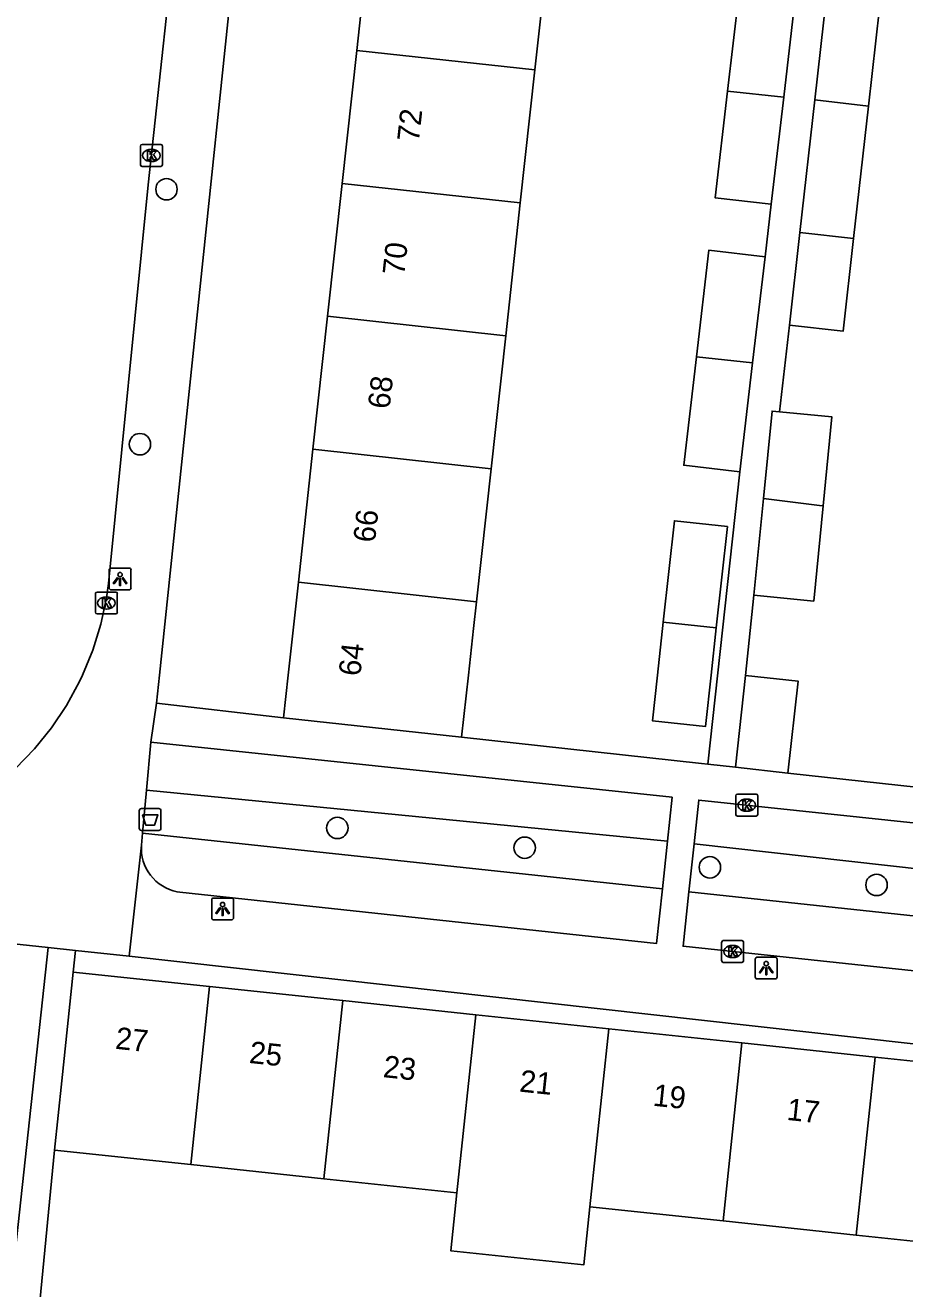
# Model space of a CAD drawing. Extents: x 162026 to 163499, y 387297 to 388169.
# Drawn here: x 162750.4 to 162790.6, y 387972 to 388029.7 of the extents above; entities that cross this region are included whole.
import ezdxf

# ---------------------------------------------------------------- set-up
doc = ezdxf.new("R2010")
doc.units = 0
for name, color, linetype in [('IMGEO_Afvalbak', 7, 'Continuous'), ('IMGEO_Boom', 7, 'Continuous'), ('IMGEO_Groenvoorziening', 7, 'Continuous'), ('IMGEO_Kolk', 7, 'Continuous'), ('IMGEO_Lichtpunt', 7, 'Continuous'), ('IMGEO_Muur', 7, 'Continuous'), ('IMGEO_Pand', 7, 'Continuous'), ('IMGEO_Pand_nummerreeks', 7, 'Continuous'), ('IMGEO_Rijbaan_lokaal_open', 7, 'Continuous'), ('IMGEO_Voetpad_open', 7, 'Continuous')]:
    doc.layers.add(name, color=color, linetype=linetype)

msp = doc.modelspace()

# ---------------------------------------------------------------- linework, layer by layer
at = {"layer": 'IMGEO_Afvalbak'}
for p, q in [((162755.647, 387993.011), (162755.647, 387993.811)), ((162755.647, 387993.811), (162755.647, 387993.011)), ((162755.747, 387993.911), (162756.537, 387993.911)), ((162756.537, 387993.911), (162755.747, 387993.911)), ((162756.637, 387993.811), (162756.637, 387993.011)), ((162756.637, 387993.011), (162756.637, 387993.811)), ((162756.537, 387992.911), (162755.747, 387992.911)), ((162755.747, 387992.911), (162756.537, 387992.911))]:
    msp.add_line(p, q, dxfattribs=at)
msp.add_lwpolyline([(162755.79, 387993.625), (162756.494, 387993.625), (162756.345, 387993.155), (162755.939, 387993.155), (162755.79, 387993.625)], dxfattribs=at)
for centre, start, end in [((162755.747, 387993.811), 90, 180), ((162755.747, 387993.811), 90, 180), ((162756.537, 387993.811), 0, 90), ((162756.537, 387993.811), 360, 90), ((162755.747, 387993.011), 180, 270), ((162755.747, 387993.011), 180, 270), ((162756.537, 387993.011), 270, 0), ((162756.537, 387993.011), 270, 0)]:
    msp.add_arc(centre, 0.1, start, end, dxfattribs=at)
at = {"layer": 'IMGEO_Boom'}
for centre in [(162756.889, 388022.181), (162755.675, 388010.544), (162764.688, 387993.027), (162773.24, 387992.123), (162781.693, 387991.229), (162789.301, 387990.425)]:
    msp.add_circle(centre, 0.489, dxfattribs=at)
at = {"layer": 'IMGEO_Groenvoorziening'}
for points in [[(162779.758, 387992.425), (162755.978, 387994.754)], [(162755.796, 387992.785), (162779.525, 387990.245)], [(162780.972, 387992.298), (162805.547, 387989.555)], [(162780.738, 387990.115), (162805.326, 387987.484)]]:
    msp.add_lwpolyline(points, dxfattribs=at)
at = {"layer": 'IMGEO_Kolk'}
for p, q in [((162755.698, 388023.299), (162755.698, 388024.151)), ((162755.773, 388024.225), (162756.625, 388024.225)), ((162756.186, 388024.005), (162756.211, 388024.005)), ((162756.699, 388024.151), (162756.699, 388023.299)), ((162756.209, 388023.445), (162756.184, 388023.445)), ((162756.625, 388023.225), (162755.773, 388023.225)), ((162753.718, 388003.795), (162754.57, 388003.795)), ((162753.643, 388002.869), (162753.643, 388003.721)), ((162754.131, 388003.575), (162754.156, 388003.575)), ((162754.644, 388003.721), (162754.644, 388002.869)), ((162754.57, 388002.795), (162753.718, 388002.795)), ((162754.154, 388003.015), (162754.129, 388003.015)), ((162782.953, 387994.568), (162783.805, 387994.568)), ((162782.878, 387993.642), (162782.878, 387994.494)), ((162783.366, 387994.348), (162783.391, 387994.348)), ((162783.879, 387994.494), (162783.879, 387993.642)), ((162783.805, 387993.568), (162782.953, 387993.568)), ((162783.389, 387993.788), (162783.364, 387993.788)), ((162782.232, 387986.96), (162782.232, 387987.812)), ((162782.307, 387987.886), (162783.159, 387987.886)), ((162782.72, 387987.666), (162782.745, 387987.666)), ((162783.233, 387987.812), (162783.233, 387986.96)), ((162782.743, 387987.106), (162782.718, 387987.106)), ((162783.159, 387986.886), (162782.307, 387986.886))]:
    msp.add_line(p, q, dxfattribs=at)
for points in [[(162755.698, 388023.299), (162755.698, 388024.151)], [(162755.773, 388024.225), (162756.625, 388024.225)], [(162756.699, 388024.151), (162756.699, 388023.299)], [(162756.019, 388023.925), (162756.142, 388023.925), (162756.142, 388023.774), (162756.272, 388023.925), (162756.436, 388023.925), (162756.29, 388023.774), (162756.443, 388023.525), (162756.291, 388023.525), (162756.206, 388023.689), (162756.142, 388023.622), (162756.142, 388023.525), (162756.019, 388023.525), (162756.019, 388023.925)], [(162756.625, 388023.225), (162755.773, 388023.225)], [(162753.718, 388003.795), (162754.57, 388003.795)], [(162753.643, 388002.869), (162753.643, 388003.721)], [(162753.964, 388003.495), (162754.087, 388003.495), (162754.087, 388003.344), (162754.217, 388003.495), (162754.381, 388003.495), (162754.235, 388003.344), (162754.388, 388003.095), (162754.236, 388003.095), (162754.151, 388003.259), (162754.087, 388003.192), (162754.087, 388003.095), (162753.964, 388003.095), (162753.964, 388003.495)], [(162754.644, 388003.721), (162754.644, 388002.869)], [(162754.57, 388002.795), (162753.718, 388002.795)], [(162782.953, 387994.568), (162783.805, 387994.568)], [(162782.878, 387993.642), (162782.878, 387994.494)], [(162783.199, 387994.268), (162783.322, 387994.268), (162783.322, 387994.117), (162783.452, 387994.268), (162783.616, 387994.268), (162783.47, 387994.117), (162783.623, 387993.868), (162783.471, 387993.868), (162783.386, 387994.032), (162783.322, 387993.965), (162783.322, 387993.868), (162783.199, 387993.868), (162783.199, 387994.268)], [(162783.879, 387994.494), (162783.879, 387993.642)], [(162783.805, 387993.568), (162782.953, 387993.568)], [(162782.232, 387986.96), (162782.232, 387987.812)], [(162782.307, 387987.886), (162783.159, 387987.886)], [(162783.233, 387987.812), (162783.233, 387986.96)], [(162782.553, 387987.586), (162782.676, 387987.586), (162782.676, 387987.435), (162782.806, 387987.586), (162782.97, 387987.586), (162782.824, 387987.435), (162782.977, 387987.186), (162782.825, 387987.186), (162782.74, 387987.35), (162782.676, 387987.283), (162782.676, 387987.186), (162782.553, 387987.186), (162782.553, 387987.586)], [(162783.159, 387986.886), (162782.307, 387986.886)]]:
    msp.add_lwpolyline(points, dxfattribs=at)
for centre, start, end in [((162755.775, 388024.149), 91.55205, 178.44795), ((162755.775, 388024.149), 91.55205, 178.44795), ((162756.623, 388024.149), 1.55205, 88.44795), ((162756.623, 388024.149), 1.55205, 88.44795), ((162755.775, 388023.301), 181.55205, 268.44795), ((162755.775, 388023.301), 181.55205, 268.44795), ((162756.623, 388023.301), 271.55205, 358.44795), ((162756.623, 388023.301), 271.55205, 358.44795), ((162753.72, 388003.719), 91.55205, 178.44795), ((162753.72, 388003.719), 91.55205, 178.44795), ((162754.568, 388003.719), 1.55205, 88.44795), ((162754.568, 388003.719), 1.55205, 88.44795), ((162753.72, 388002.871), 181.55205, 268.44795), ((162753.72, 388002.871), 181.55205, 268.44795), ((162754.568, 388002.871), 271.55205, 358.44795), ((162754.568, 388002.871), 271.55205, 358.44795), ((162782.955, 387994.492), 91.55205, 178.44795), ((162782.955, 387994.492), 91.55205, 178.44795), ((162783.803, 387994.492), 1.55205, 88.44795), ((162783.803, 387994.492), 1.55205, 88.44795), ((162782.955, 387993.644), 181.55205, 268.44795), ((162782.955, 387993.644), 181.55205, 268.44795), ((162783.803, 387993.644), 271.55205, 358.44795), ((162783.803, 387993.644), 271.55205, 358.44795), ((162782.309, 387987.81), 91.55205, 178.44795), ((162782.309, 387987.81), 91.55205, 178.44795), ((162783.157, 387987.81), 1.55205, 88.44795), ((162783.157, 387987.81), 1.55205, 88.44795), ((162782.309, 387986.962), 181.55205, 268.44795), ((162782.309, 387986.962), 181.55205, 268.44795), ((162783.157, 387986.962), 271.55205, 358.44795), ((162783.157, 387986.962), 271.55205, 358.44795)]:
    msp.add_arc(centre, 0.0765, start, end, dxfattribs=at)
for centre, major_axis, ratio, start_param, end_param in [((162756.185, 388023.725), (-0.387, 0.002), 0.722429, 4.712389, 7.853982), ((162756.21, 388023.725), (-0.39, 0.002), 0.717154, 1.570796, 4.712389), ((162754.13, 388003.295), (-0.387, 0.002), 0.722429, 4.712389, 7.853982), ((162754.155, 388003.295), (-0.39, 0.002), 0.717154, 1.570796, 4.712389), ((162783.365, 387994.068), (-0.387, 0.002), 0.722429, 4.712389, 7.853982), ((162783.39, 387994.068), (-0.39, 0.002), 0.717154, 1.570796, 4.712389), ((162782.719, 387987.386), (-0.387, 0.002), 0.722429, 4.712389, 7.853982), ((162782.744, 387987.386), (-0.39, 0.002), 0.717154, 1.570796, 4.712389)]:
    msp.add_ellipse(centre, major_axis=major_axis, ratio=ratio, start_param=start_param, end_param=end_param, dxfattribs=at)
at = {"layer": 'IMGEO_Lichtpunt'}
for p, q in [((162754.272, 388004.796), (162754.272, 388003.989)), ((162754.272, 388004.796), (162754.272, 388003.989)), ((162755.174, 388004.891), (162754.366, 388004.891)), ((162755.174, 388004.891), (162754.366, 388004.891)), ((162755.268, 388003.989), (162755.268, 388004.796)), ((162755.268, 388003.989), (162755.268, 388004.796)), ((162754.366, 388003.895), (162755.174, 388003.895)), ((162754.366, 388003.895), (162755.174, 388003.895)), ((162758.952, 387989.733), (162758.952, 387988.926)), ((162758.952, 387989.733), (162758.952, 387988.926)), ((162759.854, 387989.828), (162759.046, 387989.828)), ((162759.854, 387989.828), (162759.046, 387989.828)), ((162759.948, 387988.926), (162759.948, 387989.733)), ((162759.948, 387988.926), (162759.948, 387989.733)), ((162759.046, 387988.832), (162759.854, 387988.832)), ((162759.046, 387988.832), (162759.854, 387988.832)), ((162783.766, 387987.035), (162783.766, 387986.228)), ((162783.766, 387987.035), (162783.766, 387986.228)), ((162784.668, 387987.13), (162783.86, 387987.13)), ((162784.668, 387987.13), (162783.86, 387987.13)), ((162784.762, 387986.228), (162784.762, 387987.035)), ((162784.762, 387986.228), (162784.762, 387987.035)), ((162783.86, 387986.134), (162784.668, 387986.134)), ((162783.86, 387986.134), (162784.668, 387986.134))]:
    msp.add_line(p, q, dxfattribs=at)
for points in [[(162754.646, 388004.46), (162754.685, 388004.432), (162754.497, 388004.17), (162754.459, 388004.197), (162754.646, 388004.46)], [(162754.748, 388004.412), (162754.795, 388004.412), (162754.795, 388004.09), (162754.748, 388004.09), (162754.748, 388004.412)], [(162754.858, 388004.432), (162754.896, 388004.459), (162755.083, 388004.197), (162755.044, 388004.169), (162754.858, 388004.432)], [(162759.326, 387989.397), (162759.365, 387989.369), (162759.177, 387989.107), (162759.139, 387989.134), (162759.326, 387989.397)], [(162759.428, 387989.349), (162759.475, 387989.349), (162759.475, 387989.027), (162759.428, 387989.027), (162759.428, 387989.349)], [(162759.538, 387989.369), (162759.576, 387989.396), (162759.763, 387989.134), (162759.724, 387989.106), (162759.538, 387989.369)], [(162784.14, 387986.699), (162784.179, 387986.671), (162783.991, 387986.409), (162783.953, 387986.436), (162784.14, 387986.699)], [(162784.242, 387986.651), (162784.289, 387986.651), (162784.289, 387986.329), (162784.242, 387986.329), (162784.242, 387986.651)], [(162784.352, 387986.671), (162784.39, 387986.698), (162784.577, 387986.436), (162784.538, 387986.408), (162784.352, 387986.671)]]:
    msp.add_lwpolyline(points, dxfattribs=at)
for centre in [(162754.771, 388004.594), (162759.451, 387989.531), (162784.265, 387986.833)]:
    msp.add_circle(centre, 0.0994, dxfattribs=at)
for centre, start, end in [((162754.366, 388004.796), 90, 180), ((162754.366, 388004.796), 90, 180), ((162755.174, 388004.796), 0, 90), ((162755.174, 388004.796), 0, 90), ((162754.366, 388003.989), 180, 270), ((162754.366, 388003.989), 180, 270), ((162755.174, 388003.989), 270, 0), ((162755.174, 388003.989), 270, 360), ((162759.046, 387989.733), 90, 180), ((162759.046, 387989.733), 90, 180), ((162759.854, 387989.733), 0, 90), ((162759.854, 387989.733), 0, 90), ((162759.046, 387988.926), 180, 270), ((162759.046, 387988.926), 180, 270), ((162759.854, 387988.926), 270, 0), ((162759.854, 387988.926), 270, 360), ((162783.86, 387987.035), 90, 180), ((162783.86, 387987.035), 90, 180), ((162784.668, 387987.035), 0, 90), ((162784.668, 387987.035), 0, 90), ((162783.86, 387986.228), 180, 270), ((162783.86, 387986.228), 180, 270), ((162784.668, 387986.228), 270, 0), ((162784.668, 387986.228), 270, 360)]:
    msp.add_arc(centre, 0.0946, start, end, dxfattribs=at)
at = {"layer": 'IMGEO_Muur'}
msp.add_lwpolyline([(162770.36, 387997.168), (162781.305, 387995.967)], dxfattribs=at)
at = {"layer": 'IMGEO_Pand'}
for points in [[(162766.235, 388034.585), (162765.57, 388028.518)], [(162773.703, 388027.626), (162774.367, 388033.694)], [(162787.15, 388032.223), (162786.479, 388026.26)], [(162788.931, 388025.976), (162789.603, 388031.948)], [(162785.579, 388030.748), (162783.016, 388031.049), (162782.502, 388026.663)], [(162785.066, 388026.383), (162785.579, 388030.748)], [(162765.57, 388028.518), (162764.904, 388022.45)], [(162773.703, 388027.626), (162765.57, 388028.518)], [(162773.038, 388021.558), (162773.703, 388027.626)], [(162782.502, 388026.663), (162781.931, 388021.796), (162784.493, 388021.495)], [(162785.066, 388026.383), (162782.502, 388026.663)], [(162784.493, 388021.495), (162785.066, 388026.383)], [(162785.799, 388020.213), (162786.479, 388026.26)], [(162786.479, 388026.26), (162788.931, 388025.976)], [(162788.931, 388025.976), (162788.252, 388019.93)], [(162764.904, 388022.45), (162764.239, 388016.383)], [(162764.904, 388022.45), (162773.038, 388021.558)], [(162772.373, 388015.491), (162773.038, 388021.558)], [(162785.799, 388020.213), (162785.323, 388015.973)], [(162785.323, 388015.973), (162787.776, 388015.697), (162788.252, 388019.93)], [(162788.252, 388019.93), (162785.799, 388020.213)], [(162784.213, 388019.103), (162781.65, 388019.404), (162781.079, 388014.537)], [(162783.644, 388014.256), (162784.213, 388019.103)], [(162764.239, 388016.383), (162763.574, 388010.315)], [(162772.373, 388015.491), (162764.239, 388016.383)], [(162771.708, 388009.423), (162772.373, 388015.491)], [(162781.079, 388014.537), (162780.498, 388009.584), (162783.06, 388009.283)], [(162781.079, 388014.537), (162783.644, 388014.256)], [(162783.06, 388009.283), (162783.644, 388014.256)], [(162784.14, 388008.066), (162784.533, 388012.055), (162784.879, 388012.021)], [(162784.879, 388012.021), (162787.265, 388011.786), (162786.867, 388007.732)], [(162763.574, 388010.315), (162762.909, 388004.247)], [(162763.574, 388010.315), (162771.708, 388009.423)], [(162771.043, 388003.355), (162771.708, 388009.423)], [(162784.14, 388008.066), (162783.706, 388003.648)], [(162786.867, 388007.732), (162786.694, 388007.75), (162784.14, 388008.066)], [(162783.706, 388003.648), (162786.438, 388003.379), (162786.867, 388007.732)], [(162781.984, 388002.155), (162782.492, 388006.784), (162780.073, 388007.049), (162779.565, 388002.42)], [(162762.909, 388004.247), (162762.443, 388000), (162762.23, 387998.059)], [(162762.909, 388004.247), (162771.043, 388003.355)], [(162770.36, 387997.168), (162770.673, 388000), (162770.91, 388002.138), (162771.043, 388003.355)], [(162779.565, 388002.42), (162779.3, 388000), (162779.071, 387997.918), (162781.49, 387997.653), (162781.748, 388000), (162781.984, 388002.155)], [(162779.565, 388002.42), (162781.984, 388002.155)], [(162783.322, 387999.99), (162782.861, 387995.796)], [(162785.26, 387995.533), (162785.721, 387999.727), (162783.322, 387999.99)], [(162770.36, 387997.168), (162762.23, 387998.059)], [(162785.26, 387995.533), (162782.861, 387995.796)], [(162752.633, 387986.448), (162752.106, 387981.476), (162751.772, 387978.32)], [(162752.633, 387986.448), (162758.859, 387985.788)], [(162757.993, 387977.661), (162758.859, 387985.788)], [(162758.859, 387985.788), (162764.934, 387985.145)], [(162764.934, 387985.145), (162764.068, 387977.017)], [(162764.934, 387985.145), (162771.009, 387984.501)], [(162770.143, 387976.373), (162771.009, 387984.501)], [(162771.009, 387984.501), (162777.084, 387983.858)], [(162777.084, 387983.858), (162776.218, 387975.73)], [(162777.084, 387983.858), (162783.159, 387983.214)], [(162782.293, 387975.086), (162783.159, 387983.214)], [(162783.159, 387983.214), (162789.234, 387982.571)], [(162789.234, 387982.571), (162788.368, 387974.442)], [(162789.234, 387982.571), (162795.308, 387981.927)], [(162757.993, 387977.661), (162751.772, 387978.32)], [(162764.068, 387977.017), (162757.993, 387977.661)], [(162770.143, 387976.373), (162764.068, 387977.017)], [(162776.218, 387975.73), (162775.936, 387973.084), (162769.862, 387973.731), (162770.143, 387976.373)], [(162782.293, 387975.086), (162776.218, 387975.73)], [(162788.368, 387974.442), (162782.293, 387975.086)], [(162794.443, 387973.799), (162788.368, 387974.442)]]:
    msp.add_lwpolyline(points, dxfattribs=at)
at = {"layer": 'IMGEO_Rijbaan_lokaal_open'}
msp.add_lwpolyline([(162749.994, 387995.743), (162750.856, 387996.632), (162751.635, 387997.594), (162752.325, 387998.622), (162752.921, 387999.708), (162753.06, 388000), (162753.529, 388001.145), (162753.894, 388002.327), (162754.152, 388003.537), (162754.244, 388004.18), (162756.048, 388022.376), (162758.948, 388049.11), (162760.653, 388064.827), (162762.333, 388080.317), (162762.967, 388086.234)], dxfattribs=at)
at = {"layer": 'IMGEO_Voetpad_open'}
for points in [[(162756.434, 387998.722), (162756.568, 388000), (162761.692, 388049.037)], [(162784.213, 388019.103), (162784.493, 388021.495)], [(162785.323, 388015.973), (162784.879, 388012.021)], [(162781.595, 387995.935), (162783.06, 388009.283)], [(162783.706, 388003.648), (162783.322, 387999.99)], [(162756.18, 387996.943), (162756.434, 387998.722)], [(162762.23, 387998.059), (162756.434, 387998.722)], [(162755.978, 387994.754), (162756.18, 387996.943)], [(162779.758, 387992.425), (162779.972, 387994.427), (162756.18, 387996.943)], [(162781.595, 387995.935), (162781.305, 387995.967), (162770.36, 387997.168)], [(162782.861, 387995.796), (162781.595, 387995.935)], [(162794.599, 387994.508), (162785.26, 387995.533)], [(162755.796, 387992.785), (162755.978, 387994.754)], [(162805.775, 387991.698), (162781.186, 387994.298), (162780.972, 387992.298)], [(162755.181, 387987.168), (162755.745, 387992.236)], [(162779.525, 387990.245), (162779.259, 387987.759), (162757.498, 387990.088), (162757.375, 387990.109), (162757.198, 387990.154), (162757.025, 387990.214), (162756.859, 387990.289), (162756.7, 387990.379), (162756.55, 387990.483), (162756.409, 387990.599), (162756.28, 387990.728), (162756.162, 387990.868), (162756.058, 387991.018), (162755.967, 387991.176), (162755.891, 387991.342), (162755.83, 387991.514), (162755.785, 387991.691), (162755.755, 387991.871), (162755.742, 387992.053), (162755.745, 387992.236)], [(162755.745, 387992.236), (162755.796, 387992.785)], [(162779.525, 387990.245), (162779.758, 387992.425)], [(162780.738, 387990.115), (162780.972, 387992.298)], [(162710.775, 387991.923), (162751.48, 387987.565)], [(162803.126, 387985.205), (162780.472, 387987.629), (162780.738, 387990.115)], [(162749.323, 387967.624), (162751.48, 387987.565)], [(162751.48, 387987.565), (162752.738, 387987.43)], [(162752.738, 387987.43), (162752.633, 387986.448)], [(162755.181, 387987.168), (162752.738, 387987.43)], [(162805.118, 387981.588), (162755.181, 387987.168)], [(162751.772, 387978.32), (162750.476, 387964.948), (162751.256, 387964.872)]]:
    msp.add_lwpolyline(points, dxfattribs=at)

# ---------------------------------------------------------------- texts
at = {"layer": 'IMGEO_Pand_nummerreeks'}
for s, rotation, p in [('72', 83.74323, (162768.408, 388024.315)), ('70', 83.74323, (162767.74, 388018.224)), ('68', 83.74323, (162767.072, 388012.126)), ('66', 83.74323, (162766.403, 388006.026)), ('64', 83.74323, (162765.735, 387999.929)), ('27', 353.95306, (162754.523, 387982.949)), ('25', 353.95306, (162760.635, 387982.302)), ('23', 353.95306, (162766.747, 387981.654)), ('21', 353.9553, (162772.972, 387980.995)), ('19', 353.95306, (162779.062, 387980.35)), ('17', 353.95306, (162785.175, 387979.703))]:
    msp.add_text(s, height=1, rotation=rotation, dxfattribs=at).set_placement(p)

doc.saveas('drawing.dxf')
